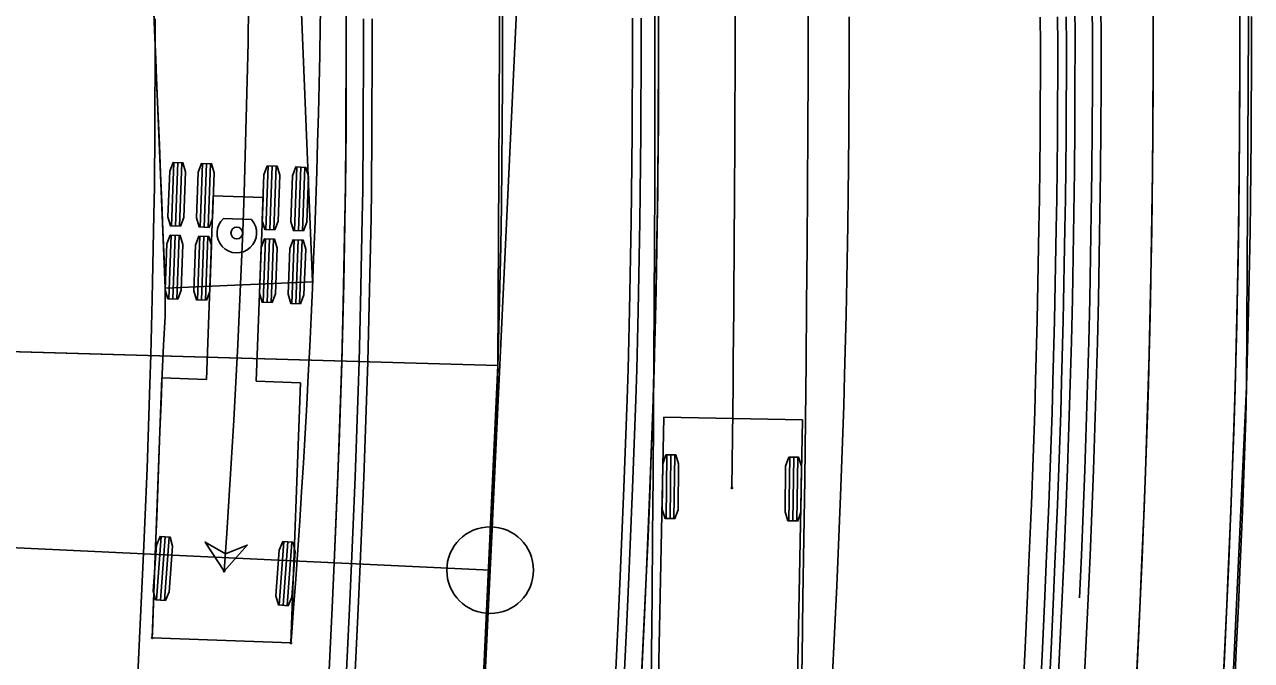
# Model space of a CAD drawing. Extents: x -70 to 701944, y -4 to 666871.
# Drawn here: x 668300.8 to 668371.5, y 655786.4 to 655823 of the extents above; entities that cross this region are included whole.
import ezdxf

# ---------------------------------------------------------------- set-up
doc = ezdxf.new("R2010")
doc.units = 0
for name, color, linetype in [('R_Detour', 7, 'Continuous'), ('R_Draft', 7, 'Continuous'), ('R_Horz Alg', 7, 'Continuous'), ('R_Horz Alg Annot', 7, 'Continuous'), ('R_No Plot', 7, 'Continuous'), ('R_Proposed Road', 7, 'Continuous'), ('R_Striping', 7, 'Continuous'), ('T_Indications', 7, 'Continuous'), ('T_Vehicle Path Lt Major', 7, 'Continuous'), ('T_Vehicle Path Lt Minor', 7, 'Continuous')]:
    doc.layers.add(name, color=color, linetype=linetype)

msp = doc.modelspace()

# ---------------------------------------------------------------- linework, layer by layer
at = {"layer": 'R_Detour'}
msp.add_line((668197.939, 655807.086), (668328.057, 655803.363), dxfattribs=at)
at = {"layer": 'R_Draft'}
msp.add_lwpolyline([(668332.442, 655703.049), (668332.583, 655706.035), (668332.819, 655711.035), (668332.913, 655713.034), (668333.385, 655723.023), (668333.481, 655725.071), (668333.564, 655726.826), (668333.856, 655733.012), (668334.309, 655742.617), (668334.327, 655743.001), (668334.38, 655744.107), (668334.539, 655747.489), (668334.799, 655752.99), (668335.137, 655760.163), (668335.27, 655762.979), (668335.527, 655768.417), (668335.736, 655772.837), (668335.742, 655772.968), (668336.213, 655782.956), (668336.334, 655785.511), (668336.599, 655791.134)], dxfattribs=at)
at = {"layer": 'R_Horz Alg'}
for p, q in [((668327.609, 655791.558), (668334.766, 655943.203)), ((668254.91, 654251.158), (668327.609, 655791.558))]:
    msp.add_line(p, q, dxfattribs=at)
msp.add_circle((668327.609, 655791.558), 2.5, dxfattribs=at)
msp.add_arc((667691.697, 655821.57), 636.62, 357.297916, 24.123313, dxfattribs=at)
at = {"layer": 'R_Horz Alg Annot'}
msp.add_lwpolyline([(668327.609, 655791.558), (668153.009, 655799.799)], dxfattribs=at)
at = {"layer": 'R_No Plot'}
for points in [[(668328.057, 655803.363), (668322.984, 655693.481), (668366.102, 655691.446), (668371.206, 655802.128), (668371.38, 655833.413), (668371.086, 655844.833), (668327.944, 655843.356), (668328.209, 655833.296)], [(668327.944, 655843.356), (668245.496, 655840.533), (668247.487, 655829.718), (668249.468, 655815.87), (668249.926, 655808.128), (668250.011, 655805.596), (668328.057, 655803.363), (668328.209, 655833.296)], [(668328.057, 655803.363), (668250.011, 655805.596), (668252.163, 655741.326), (668252.513, 655721.273), (668253.745, 655710.498), (668255.915, 655696.646), (668322.98, 655693.481), (668325.337, 655743.425)]]:
    msp.add_lwpolyline(points, close=True, dxfattribs=at)
at = {"layer": 'R_Proposed Road'}
for points in [[(668318.237, 655783.805), (668318.501, 655789.39), (668318.623, 655791.982), (668318.701, 655793.768), (668318.834, 655796.958), (668319.01, 655801.936), (668319.06, 655803.62), (668319.146, 655806.914), (668319.242, 655811.894), (668319.265, 655813.477), (668319.299, 655816.874), (668319.317, 655821.854), (668319.315, 655823.335)], [(668319.236, 655783.758), (668319.499, 655789.343), (668319.622, 655791.935), (668319.7, 655793.724), (668319.833, 655796.919), (668320.009, 655801.904), (668320.06, 655803.592), (668320.146, 655806.891), (668320.242, 655811.878), (668320.265, 655813.464), (668320.299, 655816.866), (668320.317, 655821.855), (668320.315, 655823.338)], [(668319.735, 655783.734), (668319.999, 655789.32), (668320.121, 655791.912), (668320.199, 655793.702), (668320.333, 655796.9), (668320.509, 655801.889), (668320.56, 655803.577), (668320.645, 655806.879), (668320.742, 655811.871), (668320.765, 655813.457), (668320.799, 655816.863), (668320.817, 655821.855), (668320.815, 655823.339)], [(668334.719, 655783.027), (668334.982, 655788.612), (668335.105, 655791.204), (668335.185, 655793.037), (668335.322, 655796.311), (668335.502, 655801.419), (668335.554, 655803.148), (668335.641, 655806.529), (668335.74, 655811.639), (668335.763, 655813.264), (668335.799, 655816.75), (668335.817, 655821.862), (668335.814, 655823.382)], [(668335.218, 655783.003), (668335.482, 655788.589), (668335.604, 655791.181), (668335.684, 655793.015), (668335.821, 655796.292), (668336.001, 655801.404), (668336.053, 655803.134), (668336.141, 655806.517), (668336.24, 655811.632), (668336.263, 655813.258), (668336.299, 655816.747), (668336.317, 655821.862), (668336.314, 655823.383)], [(668336.217, 655782.956), (668336.481, 655788.542), (668336.603, 655791.134), (668336.683, 655792.971), (668336.82, 655796.252), (668337.001, 655801.373), (668337.053, 655803.106), (668337.141, 655806.494), (668337.24, 655811.616), (668337.263, 655813.245), (668337.299, 655816.739), (668337.317, 655821.862), (668337.314, 655823.386)], [(668358.192, 655781.919), (668358.456, 655787.505), (668358.578, 655790.097), (668358.662, 655791.996), (668358.803, 655795.39), (668358.99, 655800.684), (668359.044, 655802.476), (668359.135, 655805.98), (668359.238, 655811.277), (668359.262, 655812.961), (668359.298, 655816.574), (668359.317, 655821.872), (668359.314, 655823.448)], [(668359.191, 655781.872), (668359.455, 655787.457), (668359.577, 655790.049), (668359.661, 655791.952), (668359.803, 655795.35), (668359.99, 655800.653), (668360.043, 655802.448), (668360.135, 655805.957), (668360.238, 655811.262), (668360.261, 655812.948), (668360.298, 655816.567), (668360.317, 655821.873), (668360.314, 655823.45)], [(668359.691, 655781.848), (668359.954, 655787.434), (668360.077, 655790.026), (668360.16, 655791.93), (668360.302, 655795.331), (668360.489, 655800.637), (668360.543, 655802.433), (668360.635, 655805.945), (668360.737, 655811.254), (668360.761, 655812.942), (668360.798, 655816.563), (668360.817, 655821.873), (668360.814, 655823.452)], [(668364.685, 655781.613), (668364.949, 655787.198), (668365.071, 655789.79), (668365.155, 655791.708), (668365.298, 655795.135), (668365.487, 655800.481), (668365.541, 655802.29), (668365.633, 655805.828), (668365.737, 655811.177), (668365.761, 655812.877), (668365.798, 655816.526), (668365.817, 655821.875), (668365.814, 655823.466)], [(668369.68, 655781.377), (668369.943, 655786.962), (668370.066, 655789.554), (668370.15, 655791.487), (668370.295, 655794.939), (668370.485, 655800.324), (668370.539, 655802.147), (668370.632, 655805.712), (668370.736, 655811.1), (668370.761, 655812.813), (668370.798, 655816.488), (668370.817, 655821.877), (668370.814, 655823.48)], [(668370.346, 655781.345), (668370.609, 655786.931), (668370.732, 655789.523), (668370.816, 655791.457), (668370.961, 655794.913), (668371.151, 655800.304), (668371.206, 655802.128), (668371.298, 655805.696), (668371.403, 655811.089), (668371.427, 655812.804), (668371.465, 655816.483), (668371.484, 655821.878), (668371.481, 655823.482)]]:
    msp.add_lwpolyline(points, dxfattribs=at)
for radius in [645.62, 627.62]:
    msp.add_arc((667691.697, 655821.57), radius, 357.297916, 24.123313, dxfattribs=at)
at = {"layer": 'R_Striping'}
for points in [[(668307.239, 655784.345), (668307.626, 655792.543), (668307.702, 655794.297), (668307.833, 655797.421), (668308.004, 655802.289), (668308.055, 655803.965), (668308.139, 655807.202), (668308.233, 655812.072), (668308.255, 655813.65), (668308.289, 655816.986), (668308.306, 655821.857), (668308.304, 655823.336)], [(668347.192, 655782.462), (668347.579, 655790.658), (668347.66, 655792.525), (668347.799, 655795.853), (668347.982, 655801.038), (668348.036, 655802.822), (668348.125, 655806.268), (668348.226, 655811.456), (668348.25, 655813.135), (668348.286, 655816.688), (668348.304, 655821.876), (668348.301, 655823.449)]]:
    msp.add_lwpolyline(points, dxfattribs=at)
at = {"layer": 'T_Indications'}
for points in [[(668336.334, 655785.511), (668336.599, 655791.134)], [(668356.415, 655701.917), (668356.556, 655704.904), (668356.792, 655709.904), (668356.887, 655711.903), (668357.358, 655721.892), (668357.455, 655723.94), (668357.537, 655725.695), (668357.829, 655731.881), (668358.283, 655741.485), (668358.301, 655741.869), (668358.353, 655742.975), (668358.513, 655746.358), (668358.772, 655751.858), (668359.111, 655759.032), (668359.244, 655761.847), (668359.5, 655767.286), (668359.709, 655771.706), (668359.715, 655771.836), (668360.187, 655781.825), (668360.307, 655784.38), (668360.572, 655790.003)], [(668357.919, 655701.958), (668358.055, 655704.833), (668358.291, 655709.833), (668358.385, 655711.832), (668358.856, 655721.821), (668358.953, 655723.869), (668359.036, 655725.624), (668359.328, 655731.81), (668359.781, 655741.415), (668359.799, 655741.799), (668359.851, 655742.905), (668360.011, 655746.287), (668360.271, 655751.788), (668360.609, 655758.961), (668360.742, 655761.777), (668360.999, 655767.215), (668361.207, 655771.635), (668361.213, 655771.765), (668361.685, 655781.754), (668361.805, 655784.309), (668362.071, 655789.932)], [(668360.926, 655702.04), (668361.051, 655704.692), (668361.287, 655709.692), (668361.382, 655711.691), (668361.853, 655721.68), (668361.95, 655723.728), (668362.032, 655725.483), (668362.324, 655731.668), (668362.778, 655741.273), (668362.796, 655741.657), (668362.848, 655742.763), (668363.008, 655746.146), (668363.267, 655751.646), (668363.606, 655758.82), (668363.739, 655761.635), (668363.995, 655767.074), (668364.204, 655771.494), (668364.21, 655771.624), (668364.682, 655781.613), (668364.802, 655784.168), (668365.067, 655789.79)], [(668365.938, 655702.177), (668366.046, 655704.456), (668366.282, 655709.456), (668366.376, 655711.455), (668366.847, 655721.444), (668366.944, 655723.492), (668367.027, 655725.247), (668367.319, 655731.433), (668367.772, 655741.038), (668367.79, 655741.422), (668367.842, 655742.528), (668368.002, 655745.91), (668368.262, 655751.41), (668368.6, 655758.584), (668368.733, 655761.399), (668368.99, 655766.838), (668369.198, 655771.258), (668369.205, 655771.388), (668369.676, 655781.377), (668369.797, 655783.932), (668370.062, 655789.555)]]:
    msp.add_lwpolyline(points, dxfattribs=at)
for radius in [679.12, 674.12, 670.62, 671.12, 669.62]:
    msp.add_arc((667691.697, 655821.57), radius, 357.297916, 24.123313, dxfattribs=at)
at = {"layer": 'T_Vehicle Path Lt Major'}
for p, q in [((668317.379, 655808.172), (668315.185, 655861.127)), ((668306.693, 655860.775), (668308.887, 655807.82)), ((668309.251, 655811.401), (668309.388, 655815.065)), ((668309.48, 655811.393), (668309.617, 655815.057)), ((668309.709, 655811.384), (668309.846, 655815.048)), ((668310.899, 655811.34), (668311.037, 655815.004)), ((668311.128, 655811.331), (668311.266, 655814.995)), ((668311.357, 655811.322), (668311.495, 655814.987)), ((668314.68, 655811.198), (668314.817, 655814.862)), ((668314.909, 655811.189), (668315.046, 655814.854)), ((668315.138, 655811.181), (668315.275, 655814.845)), ((668316.329, 655811.136), (668316.466, 655814.8)), ((668316.558, 655811.128), (668316.695, 655814.792)), ((668316.787, 655811.119), (668316.924, 655814.783)), ((668311.655, 655813.146), (668311.258, 655802.553)), ((668314.52, 655813.039), (668311.655, 655813.146)), ((668314.123, 655802.446), (668314.52, 655813.039)), ((668313.847, 655811.771), (668312.231, 655811.832)), ((668309.093, 655807.204), (668309.231, 655810.868)), ((668309.322, 655807.196), (668309.46, 655810.86)), ((668309.551, 655807.187), (668309.689, 655810.851)), ((668310.742, 655807.143), (668310.879, 655810.807)), ((668310.971, 655807.134), (668311.108, 655810.798)), ((668311.2, 655807.125), (668311.337, 655810.789)), ((668314.523, 655807.001), (668314.66, 655810.665)), ((668314.752, 655806.992), (668314.889, 655810.657)), ((668314.981, 655806.984), (668315.118, 655810.648)), ((668316.172, 655806.939), (668316.309, 655810.603)), ((668316.401, 655806.931), (668316.538, 655810.595)), ((668316.63, 655806.922), (668316.767, 655810.586)), ((668308.887, 655807.82), (668317.379, 655808.172)), ((668317.379, 655808.172), (668317.379, 655808.172)), ((668308.694, 655802.649), (668308.132, 655787.66)), ((668311.258, 655802.553), (668308.694, 655802.649)), ((668316.688, 655802.35), (668314.123, 655802.446)), ((668316.127, 655787.361), (668316.688, 655802.35)), ((668308.381, 655789.843), (668308.644, 655793.501)), ((668308.61, 655789.827), (668308.872, 655793.484)), ((668308.838, 655789.811), (668309.101, 655793.468)), ((668315.458, 655789.547), (668315.72, 655793.204)), ((668315.687, 655789.531), (668315.948, 655793.188)), ((668315.915, 655789.514), (668316.177, 655793.172)), ((668308.132, 655787.66), (668316.127, 655787.361)), ((668316.127, 655787.361), (668316.127, 655787.361))]:
    msp.add_line(p, q, dxfattribs=at)
for points in [[(668308.203, 655824.318), (668308.271, 655822.67), (668308.34, 655821.022), (668308.408, 655819.374), (668308.476, 655817.726), (668308.544, 655816.078), (668308.613, 655814.43), (668308.681, 655812.782), (668308.749, 655811.133), (668308.818, 655809.485), (668308.886, 655807.837), (668308.87, 655806.186), (668308.791, 655804.532), (668308.707, 655802.879), (668308.64, 655801.225), (668308.578, 655799.57), (668308.516, 655797.916), (668308.454, 655796.262), (668308.393, 655794.608), (668308.331, 655792.953), (668308.269, 655791.299), (668308.207, 655789.645), (668308.145, 655787.991), (668308.132, 655787.66)], [(668317.845, 655824.61), (668317.819, 655822.93), (668317.788, 655821.25), (668317.753, 655819.571), (668317.712, 655817.891), (668317.667, 655816.212), (668317.617, 655814.533), (668317.562, 655812.854), (668317.502, 655811.175), (668317.437, 655809.496), (668317.367, 655807.817), (668317.293, 655806.139), (668317.214, 655804.461), (668317.129, 655802.783), (668317.04, 655801.106), (668316.946, 655799.428), (668316.848, 655797.751), (668316.744, 655796.074), (668316.635, 655794.398), (668316.522, 655792.722), (668316.404, 655791.046), (668316.281, 655789.371), (668316.153, 655787.696), (668316.127, 655787.361)]]:
    msp.add_lwpolyline(points, dxfattribs=at)
for points in [[(668309.765, 655811.382), (668309.194, 655811.403), (668309.041, 655811.923), (668309.14, 655814.561), (668309.331, 655815.068), (668309.903, 655815.046), (668310.056, 655814.527), (668309.957, 655811.889)], [(668311.414, 655811.32), (668310.843, 655811.342), (668310.69, 655811.861), (668310.788, 655814.499), (668310.98, 655815.006), (668311.551, 655814.984), (668311.704, 655814.465), (668311.606, 655811.827)], [(668315.195, 655811.179), (668314.623, 655811.2), (668314.47, 655811.72), (668314.569, 655814.358), (668314.76, 655814.864), (668315.332, 655814.843), (668315.485, 655814.323), (668315.386, 655811.685)], [(668316.844, 655811.117), (668316.272, 655811.138), (668316.119, 655811.658), (668316.218, 655814.296), (668316.409, 655814.803), (668316.981, 655814.781), (668317.134, 655814.262), (668317.035, 655811.624)], [(668309.608, 655807.185), (668309.037, 655807.206), (668308.884, 655807.726), (668308.982, 655810.364), (668309.174, 655810.87), (668309.745, 655810.849), (668309.898, 655810.33), (668309.8, 655807.692)], [(668311.257, 655807.123), (668310.685, 655807.145), (668310.532, 655807.664), (668310.631, 655810.302), (668310.823, 655810.809), (668311.394, 655810.787), (668311.547, 655810.268), (668311.449, 655807.63)], [(668315.038, 655806.982), (668314.466, 655807.003), (668314.313, 655807.523), (668314.412, 655810.161), (668314.603, 655810.667), (668315.175, 655810.646), (668315.328, 655810.126), (668315.229, 655807.488)], [(668316.687, 655806.92), (668316.115, 655806.941), (668315.962, 655807.461), (668316.061, 655810.099), (668316.252, 655810.605), (668316.824, 655810.584), (668316.977, 655810.065), (668316.878, 655807.427)], [(668308.895, 655789.807), (668308.324, 655789.848), (668308.189, 655790.372), (668308.378, 655793.005), (668308.587, 655793.505), (668309.158, 655793.464), (668309.293, 655792.939), (668309.103, 655790.306)], [(668312.279, 655791.507), (668313.607, 655793.003), (668312.351, 655792.505), (668311.178, 655793.177)], [(668315.972, 655789.51), (668315.402, 655789.551), (668315.266, 655790.075), (668315.455, 655792.709), (668315.663, 655793.208), (668316.234, 655793.168), (668316.369, 655792.643), (668316.181, 655790.01)]]:
    msp.add_lwpolyline(points, close=True, dxfattribs=at)
for centre, radius in [((668313.009, 655810.994), 0.34), ((668312.279, 655791.507), 0.0417), ((668308.132, 655787.66), 0.0417), ((668316.127, 655787.361), 0.0417)]:
    msp.add_circle(centre, radius, dxfattribs=at)
for centre, radius, start, end in [((667737.889, 655832.691), 575.865, 355.898933, 23.546662), ((668313.009, 655810.994), 1.143, 132.85606, 42.85606)]:
    msp.add_arc(centre, radius, start, end, dxfattribs=at)
at = {"layer": 'T_Vehicle Path Lt Minor'}
for p, q in [((668337.62, 655800.383), (668337.316, 655785.386)), ((668345.618, 655800.221), (668337.62, 655800.383)), ((668337.62, 655800.383), (668337.62, 655800.383)), ((668345.315, 655785.224), (668345.618, 655800.221)), ((668337.791, 655798.207), (668337.745, 655794.54)), ((668338.02, 655798.204), (668337.974, 655794.537)), ((668338.249, 655798.201), (668338.203, 655794.535)), ((668344.873, 655798.07), (668344.827, 655794.404)), ((668345.102, 655798.067), (668345.056, 655794.401)), ((668345.331, 655798.065), (668345.285, 655794.398))]:
    msp.add_line(p, q, dxfattribs=at)
for points in [[(668336.866, 655783.311), (668336.905, 655786.727), (668336.941, 655790.144), (668336.973, 655793.56), (668337.002, 655796.976), (668337.028, 655800.393), (668337.028, 655800.393), (668337.049, 655803.721), (668337.067, 655807.05), (668337.081, 655810.378), (668337.091, 655813.707), (668337.098, 655817.036), (668337.102, 655820.364), (668337.101, 655823.692), (668337.096, 655827.021), (668337.087, 655830.349), (668337.071, 655833.678), (668337.062, 655835.009)], [(668345.519, 655783.136), (668345.581, 655786.552), (668345.638, 655789.968), (668345.69, 655793.385), (668345.736, 655796.801), (668345.778, 655800.218), (668345.778, 655800.218), (668345.815, 655803.557), (668345.847, 655806.897), (668345.874, 655810.236), (668345.897, 655813.576), (668345.915, 655816.915), (668345.929, 655820.255), (668345.938, 655823.595), (668345.943, 655826.934), (668345.943, 655830.274), (668345.939, 655833.614), (668345.936, 655834.95)]]:
    msp.add_lwpolyline(points, dxfattribs=at)
for points in [[(668337.734, 655798.207), (668338.306, 655798.2), (668338.472, 655797.685), (668338.439, 655795.045), (668338.26, 655794.534), (668337.688, 655794.541), (668337.522, 655795.056), (668337.555, 655797.696)], [(668344.816, 655798.071), (668345.388, 655798.064), (668345.554, 655797.548), (668345.521, 655794.909), (668345.342, 655794.397), (668344.77, 655794.405), (668344.604, 655794.92), (668344.637, 655797.56)]]:
    msp.add_lwpolyline(points, close=True, dxfattribs=at)
msp.add_circle((668341.538, 655796.302), 0.0417, dxfattribs=at)
msp.add_arc((665821.48, 655827.841), 2520.255, 359.282977, 1.428156, dxfattribs=at)

doc.saveas('drawing.dxf')
